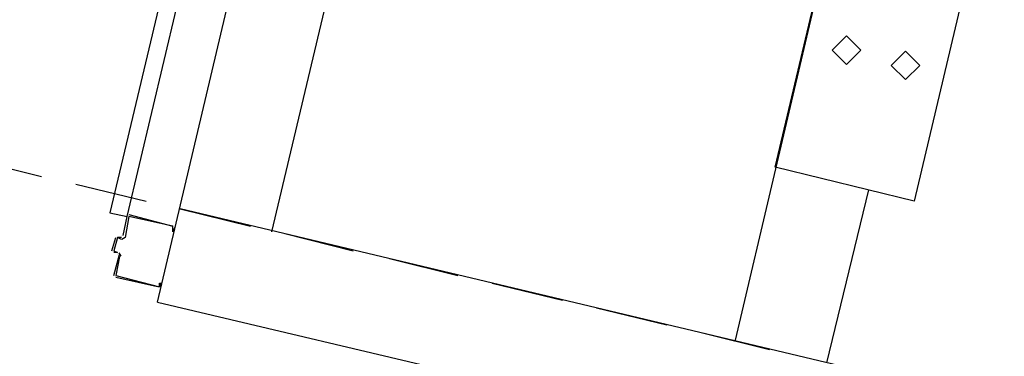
# Model space of a CAD drawing. Header units: feet. Extents: x -79 to 198, y -22 to 181.
# Tile 548 of 656: x 47.21 to 54.11, y 117.06 to 119.42. Entities that reach past the tile are written whole.
import ezdxf

# ---------------------------------------------------------------- set-up
doc = ezdxf.new("R2010")
doc.units = ezdxf.units.FT
doc.layers.add('A-LINEA', color=7, linetype='CONTINUOUS')

msp = doc.modelspace()

# ---------------------------------------------------------------- linework, layer by layer
at = {"layer": 'A-LINEA'}
for p, q in [((48.1733, 117.4444), (50.4, 126.8578)), ((48.1733, 117.4444), (50.4, 126.8578)), ((51.0533, 126.6978), (48.9733, 117.9378)), ((51.0533, 126.6978), (48.9733, 117.9378)), ((52.2267, 117.1778), (54.2933, 125.9378)), ((52.2267, 117.1778), (54.2933, 125.9378)), ((46.88, 118.4444), (47.36, 118.3244)), ((46.88, 118.4444), (47.36, 118.3244)), ((47.6, 118.2711), (48.0933, 118.1511)), ((47.6, 118.2711), (48.0933, 118.1511)), ((53.16, 118.2311), (52.8667, 117.0178)), ((53.16, 118.2311), (52.8667, 117.0178)), ((47.9333, 117.9111), (47.96, 118.0444)), ((47.9333, 117.9111), (47.96, 118.0444)), ((47.9733, 118.0444), (47.9733, 118.0444)), ((47.9733, 118.0444), (47.9733, 118.0444)), ((58.2133, 115.7511), (48.3333, 118.0978)), ((48.3333, 118.0978), (48.8267, 117.9778)), ((58.2133, 115.7511), (48.3333, 118.0978)), ((48.3333, 118.0978), (48.8267, 117.9778)), ((47.8533, 117.8044), (47.88, 117.8978)), ((47.8533, 117.8044), (47.88, 117.8978)), ((47.92, 117.9111), (47.92, 117.9111)), ((47.92, 117.9111), (47.92, 117.9111)), ((47.9221, 117.885), (47.9461, 117.8998)), ((47.9221, 117.885), (47.9461, 117.8998)), ((49.0667, 117.9244), (49.5467, 117.8044)), ((49.0667, 117.9244), (49.5467, 117.8044)), ((47.8667, 117.8044), (47.8667, 117.8044)), ((47.8667, 117.8044), (47.8667, 117.8044)), ((47.8933, 117.7911), (47.8667, 117.7911)), ((47.8933, 117.7911), (47.8667, 117.7911)), ((47.8667, 117.6311), (47.9067, 117.7778)), ((47.8667, 117.6311), (47.9067, 117.7778)), ((47.8933, 117.7778), (47.8933, 117.7778)), ((47.8933, 117.7778), (47.8933, 117.7778)), ((47.9195, 117.7665), (47.9046, 117.7906)), ((47.9195, 117.7665), (47.9046, 117.7906)), ((49.8, 117.7511), (50.28, 117.6311)), ((49.8, 117.7511), (50.28, 117.6311)), ((47.88, 117.6311), (47.88, 117.6311)), ((47.88, 117.6311), (47.88, 117.6311)), ((48.1733, 117.5511), (47.88, 117.6178)), ((48.1733, 117.5511), (47.88, 117.6178)), ((50.52, 117.5778), (51.0133, 117.4578)), ((50.52, 117.5778), (51.0133, 117.4578)), ((48.1867, 117.5511), (48.1867, 117.5511)), ((48.1867, 117.5511), (48.1867, 117.5511)), ((48.1733, 117.4444), (58.0667, 115.1111)), ((48.1733, 117.4444), (58.0667, 115.1111)), ((51.2533, 117.4044), (51.7467, 117.2844)), ((51.2533, 117.4044), (51.7467, 117.2844)), ((51.9867, 117.2311), (52.4667, 117.1111)), ((51.9867, 117.2311), (52.4667, 117.1111))]:
    msp.add_line(p, q, dxfattribs=at)
for points in [[(53.8533, 124.0711), (54.8267, 123.8444), (53.48, 118.1511), (52.5067, 118.3911), (53.8533, 124.0711)], [(53.8533, 124.0711), (54.8267, 123.8444), (53.48, 118.1511), (52.5067, 118.3911), (53.8533, 124.0711)], [(47.96, 118.0444), (48.6533, 120.9644), (48.5333, 120.9911), (47.84, 118.0711), (47.96, 118.0444)], [(47.96, 118.0444), (48.6533, 120.9644), (48.5333, 120.9911), (47.84, 118.0711), (47.96, 118.0444)], [(53.1067, 119.2111), (53.0067, 119.3111), (52.9067, 119.2111), (53.0067, 119.1111), (53.1067, 119.2111)], [(53.1067, 119.2111), (53.0067, 119.3111), (52.9067, 119.2111), (53.0067, 119.1111), (53.1067, 119.2111)], [(53.52, 119.1044), (53.42, 119.2044), (53.32, 119.1044), (53.42, 119.0044), (53.52, 119.1044)], [(53.52, 119.1044), (53.42, 119.2044), (53.32, 119.1044), (53.42, 119.0044), (53.52, 119.1044)], [(48.2933, 117.9644), (48.28, 117.9378), (48.28, 117.9511), (48.28, 117.9778), (47.9733, 118.0444), (47.9467, 117.8978)], [(48.2933, 117.9644), (48.28, 117.9378), (48.28, 117.9511), (48.28, 117.9778), (47.9733, 118.0444), (47.9467, 117.8978)], [(47.9733, 118.0578), (48.28, 117.9778), (48.28, 117.9778)], [(47.9733, 118.0578), (48.28, 117.9778), (48.28, 117.9778)], [(47.92, 117.8844), (47.8933, 117.8978), (47.8667, 117.8044), (47.8933, 117.7911)], [(47.92, 117.8844), (47.8933, 117.8978), (47.8667, 117.8044), (47.8933, 117.7911)], [(47.92, 117.8978), (47.8933, 117.8978), (47.8933, 117.8978)], [(47.92, 117.8978), (47.8933, 117.8978), (47.8933, 117.8978)], [(47.9067, 117.7644), (47.88, 117.6311), (48.1867, 117.5511), (48.1867, 117.5778), (48.2, 117.5778), (48.1867, 117.5511)], [(47.9067, 117.7644), (47.88, 117.6311), (48.1867, 117.5511), (48.1867, 117.5778), (48.2, 117.5778), (48.1867, 117.5511)]]:
    msp.add_lwpolyline(points, dxfattribs=at)

doc.saveas('drawing.dxf')
